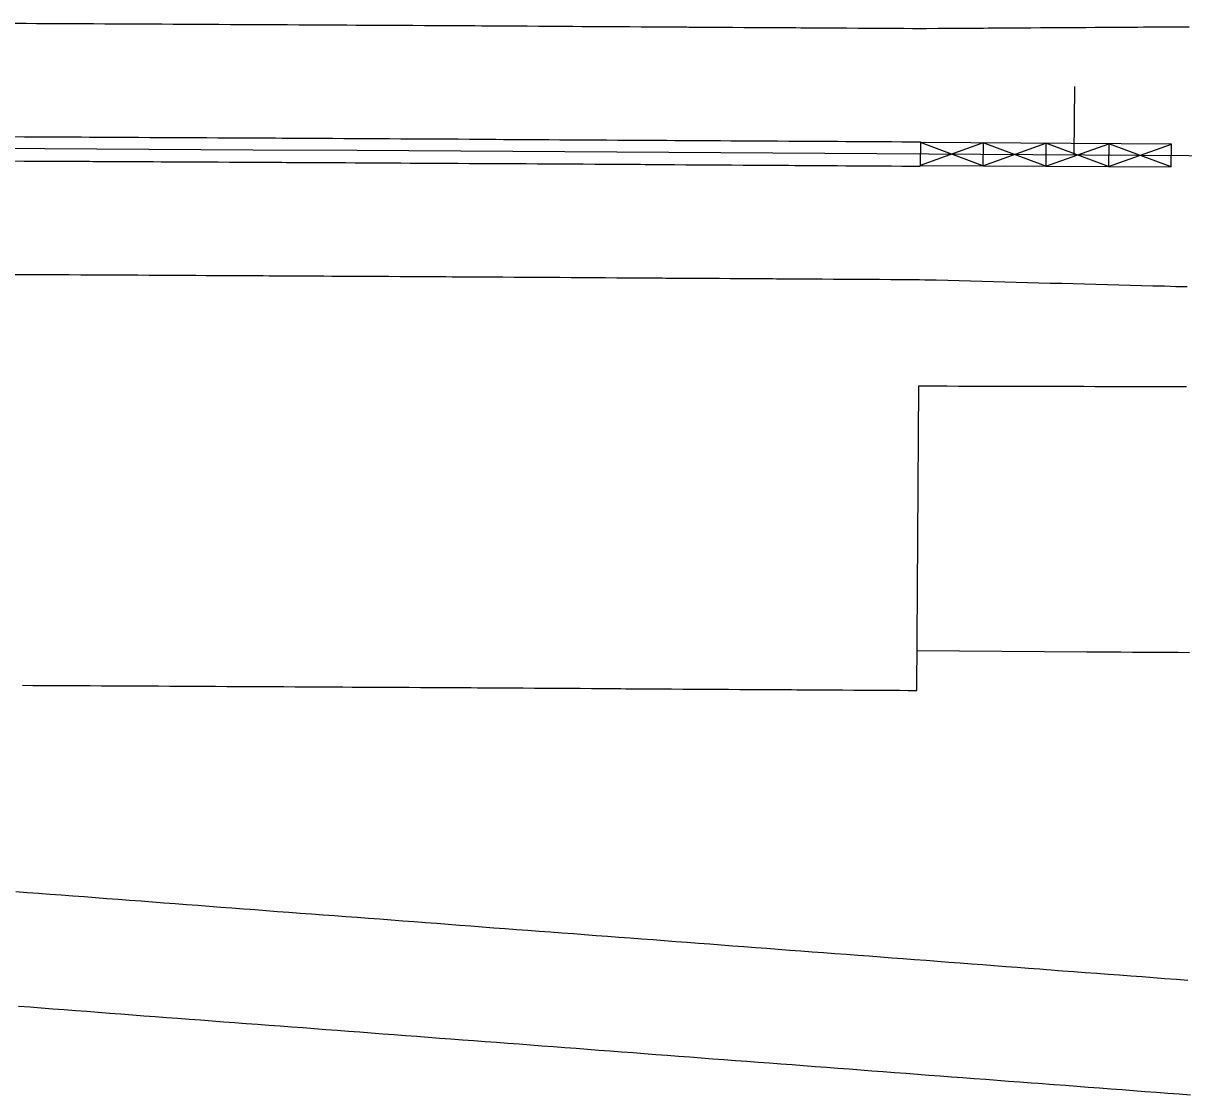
# Model space of a CAD drawing. Extents: x 2145147 to 2158018, y 137519 to 148068.
# Drawn here: x 2155011.8 to 2155113.5, y 142842.4 to 142936.3 of the extents above; entities that cross this region are included whole.
import ezdxf

# ---------------------------------------------------------------- set-up
doc = ezdxf.new("R2010")
doc.units = 0
doc.layers.add('EX_Align_1', color=7, linetype='Continuous')
doc.layers.add('PR_Phasing_Pavement_1', color=7, linetype='Continuous')

msp = doc.modelspace()

# ---------------------------------------------------------------- linework, layer by layer
at = {"layer": 'EX_Align_1'}
msp.add_lwpolyline([(2155103.89, 142930.72), (2155103.85, 142924.72)], dxfattribs=at)
msp.add_arc((2154721.68, 85630.21), 57295.78, 89.243165, 90.409832, dxfattribs=at)
at = {"layer": 'PR_Phasing_Pavement_1'}
for p, q in [((2155090.4, 142925.87), (2155090.38, 142923.74)), ((2155095.9, 142925.77), (2155090.38, 142923.81)), ((2155095.88, 142923.77), (2155090.4, 142925.81)), ((2155095.9, 142925.77), (2155095.88, 142923.77)), ((2155095.88, 142923.77), (2155101.4, 142925.74)), ((2155101.38, 142923.74), (2155095.9, 142925.77)), ((2155101.4, 142925.74), (2155101.38, 142923.74)), ((2155101.38, 142923.74), (2155106.9, 142925.7)), ((2155106.88, 142923.7), (2155101.4, 142925.74)), ((2155106.9, 142925.7), (2155106.88, 142923.7)), ((2155106.88, 142923.7), (2155112.4, 142925.67)), ((2155112.38, 142923.67), (2155106.9, 142925.7)), ((2155090.08, 142877.81), (2155090.25, 142904.48))]:
    msp.add_line(p, q, dxfattribs=at)
for points in [[(2155010.92, 142936.26), (2155011.92, 142936.26), (2155012.01, 142936.26), (2155012.92, 142936.25), (2155013.88, 142936.25), (2155013.92, 142936.25), (2155014.92, 142936.24), (2155015.76, 142936.24), (2155015.92, 142936.24), (2155016.92, 142936.23), (2155017.63, 142936.23), (2155017.92, 142936.23), (2155018.92, 142936.22), (2155019.5, 142936.22), (2155019.92, 142936.22), (2155020.92, 142936.21), (2155021.38, 142936.21), (2155021.92, 142936.21), (2155022.92, 142936.2), (2155023.25, 142936.2), (2155023.92, 142936.2), (2155024.92, 142936.19), (2155025.12, 142936.19), (2155025.92, 142936.19), (2155026.92, 142936.18), (2155027, 142936.18), (2155027.92, 142936.18), (2155028.87, 142936.17), (2155028.92, 142936.17), (2155029.92, 142936.16), (2155030.75, 142936.16), (2155030.92, 142936.16), (2155031.92, 142936.15), (2155032.62, 142936.15), (2155032.92, 142936.15), (2155033.92, 142936.14), (2155034.49, 142936.14), (2155034.92, 142936.14), (2155035.92, 142936.13), (2155036.37, 142936.13), (2155036.92, 142936.13), (2155037.92, 142936.12), (2155038.24, 142936.12), (2155038.92, 142936.12), (2155039.92, 142936.11), (2155040.12, 142936.11), (2155040.92, 142936.1), (2155041.07, 142936.1), (2155041.92, 142936.1), (2155041.99, 142936.1), (2155042.92, 142936.09), (2155043.86, 142936.09), (2155043.92, 142936.09), (2155044.92, 142936.08), (2155045.74, 142936.08), (2155045.92, 142936.08), (2155046.92, 142936.07), (2155047.61, 142936.07), (2155047.92, 142936.06), (2155048.92, 142936.06), (2155049.49, 142936.06), (2155049.92, 142936.05), (2155050.92, 142936.05), (2155051.36, 142936.05), (2155051.92, 142936.04), (2155052.92, 142936.04), (2155053.23, 142936.03), (2155053.92, 142936.03), (2155054.92, 142936.02), (2155055.11, 142936.02), (2155055.92, 142936.02), (2155056.92, 142936.01), (2155056.98, 142936.01), (2155057.92, 142936.01), (2155058.85, 142936), (2155058.92, 142936), (2155059.92, 142936), (2155060.73, 142935.99), (2155060.92, 142935.99), (2155061.93, 142935.98), (2155062.6, 142935.98), (2155062.93, 142935.98), (2155063.93, 142935.97), (2155064.48, 142935.97), (2155064.93, 142935.97), (2155065.93, 142935.96), (2155066.35, 142935.96), (2155066.93, 142935.95), (2155067.93, 142935.95), (2155068.22, 142935.95), (2155068.93, 142935.94), (2155069.93, 142935.94), (2155070.1, 142935.93), (2155070.93, 142935.93), (2155071.93, 142935.92), (2155071.97, 142935.92), (2155072.93, 142935.92), (2155073.85, 142935.91), (2155073.93, 142935.91), (2155074.93, 142935.9), (2155075.72, 142935.9), (2155075.93, 142935.9), (2155076.93, 142935.89), (2155077.59, 142935.89), (2155077.93, 142935.89), (2155078.93, 142935.88), (2155079.47, 142935.88), (2155079.93, 142935.87), (2155080.93, 142935.87), (2155081.34, 142935.86), (2155081.93, 142935.86), (2155082.93, 142935.85), (2155083.21, 142935.85), (2155083.93, 142935.85), (2155084.93, 142935.84), (2155085.09, 142935.84), (2155085.93, 142935.84), (2155086.93, 142935.83), (2155086.96, 142935.83), (2155087.93, 142935.82), (2155088.84, 142935.82), (2155088.93, 142935.82), (2155089.69, 142935.81), (2155089.93, 142935.81), (2155090.46, 142935.81), (2155090.46, 142935.81), (2155090.46, 142935.81), (2155090.71, 142935.81), (2155090.93, 142935.81), (2155091.93, 142935.82), (2155092.58, 142935.82), (2155092.93, 142935.82), (2155093.93, 142935.83), (2155094.46, 142935.83), (2155094.93, 142935.84), (2155095.93, 142935.84), (2155096.33, 142935.85), (2155096.93, 142935.85), (2155097.93, 142935.86), (2155098.21, 142935.86), (2155098.93, 142935.86), (2155099.93, 142935.87), (2155100.08, 142935.87), (2155100.93, 142935.88), (2155101.93, 142935.88), (2155101.95, 142935.88), (2155102.93, 142935.89), (2155103.83, 142935.9), (2155103.93, 142935.9), (2155104.93, 142935.9), (2155105.7, 142935.91), (2155105.93, 142935.91), (2155106.93, 142935.92), (2155107.58, 142935.92), (2155107.93, 142935.92), (2155108.93, 142935.93), (2155109.45, 142935.93), (2155109.94, 142935.94), (2155110.94, 142935.94), (2155111.32, 142935.95), (2155111.94, 142935.95), (2155112.94, 142935.96), (2155113.2, 142935.96), (2155113.94, 142935.96)], [(2155010.87, 142926.33), (2155011.87, 142926.32), (2155011.96, 142926.32), (2155012.87, 142926.32), (2155013.83, 142926.31), (2155013.87, 142926.31), (2155014.87, 142926.31), (2155015.7, 142926.3), (2155015.87, 142926.3), (2155016.87, 142926.3), (2155017.58, 142926.29), (2155017.87, 142926.29), (2155018.87, 142926.29), (2155019.45, 142926.28), (2155019.87, 142926.28), (2155020.87, 142926.27), (2155021.33, 142926.27), (2155021.87, 142926.27), (2155022.87, 142926.26), (2155023.2, 142926.26), (2155023.87, 142926.26), (2155024.87, 142926.25), (2155025.07, 142926.25), (2155025.87, 142926.25), (2155026.87, 142926.24), (2155026.95, 142926.24), (2155027.87, 142926.24), (2155028.82, 142926.23), (2155028.87, 142926.23), (2155029.87, 142926.23), (2155030.69, 142926.22), (2155030.87, 142926.22), (2155031.87, 142926.22), (2155032.57, 142926.21), (2155032.87, 142926.21), (2155033.87, 142926.21), (2155034.44, 142926.2), (2155034.87, 142926.2), (2155035.87, 142926.19), (2155036.31, 142926.19), (2155036.87, 142926.19), (2155037.87, 142926.18), (2155038.19, 142926.18), (2155038.87, 142926.18), (2155039.87, 142926.17), (2155040.06, 142926.17), (2155040.87, 142926.17), (2155041.02, 142926.17), (2155041.87, 142926.16), (2155041.93, 142926.16), (2155042.87, 142926.16), (2155043.81, 142926.15), (2155043.87, 142926.15), (2155044.87, 142926.14), (2155045.68, 142926.14), (2155045.87, 142926.14), (2155046.87, 142926.13), (2155047.55, 142926.13), (2155047.87, 142926.13), (2155048.87, 142926.12), (2155049.43, 142926.12), (2155049.87, 142926.12), (2155050.87, 142926.11), (2155051.3, 142926.11), (2155051.87, 142926.1), (2155052.87, 142926.1), (2155053.18, 142926.1), (2155053.87, 142926.09), (2155054.87, 142926.09), (2155055.05, 142926.09), (2155055.87, 142926.08), (2155056.87, 142926.08), (2155056.92, 142926.08), (2155057.87, 142926.07), (2155058.8, 142926.06), (2155058.87, 142926.06), (2155059.87, 142926.06), (2155060.67, 142926.05), (2155060.87, 142926.05), (2155061.87, 142926.05), (2155062.54, 142926.04), (2155062.87, 142926.04), (2155063.87, 142926.03), (2155064.42, 142926.03), (2155064.87, 142926.03), (2155065.87, 142926.02), (2155066.29, 142926.02), (2155066.87, 142926.02), (2155067.87, 142926.01), (2155068.16, 142926.01), (2155068.87, 142926), (2155069.87, 142926), (2155070.04, 142926), (2155070.87, 142925.99), (2155071.87, 142925.99), (2155071.91, 142925.99), (2155072.87, 142925.98), (2155073.78, 142925.97), (2155073.87, 142925.97), (2155074.87, 142925.97), (2155075.66, 142925.96), (2155075.87, 142925.96), (2155076.87, 142925.95), (2155077.53, 142925.95), (2155077.87, 142925.95), (2155078.87, 142925.94), (2155079.4, 142925.94), (2155079.87, 142925.94), (2155080.87, 142925.93), (2155081.28, 142925.93), (2155081.87, 142925.92), (2155082.87, 142925.92), (2155083.15, 142925.92), (2155083.87, 142925.91), (2155084.87, 142925.9), (2155085.03, 142925.9), (2155085.87, 142925.9), (2155086.87, 142925.89), (2155086.9, 142925.89), (2155087.87, 142925.89), (2155088.77, 142925.88), (2155088.87, 142925.88), (2155089.63, 142925.87), (2155090.4, 142925.87)], [(2155010.86, 142924.2), (2155011.86, 142924.19), (2155011.95, 142924.19), (2155012.86, 142924.19), (2155013.82, 142924.18), (2155013.86, 142924.18), (2155014.86, 142924.18), (2155015.69, 142924.18), (2155015.86, 142924.17), (2155016.86, 142924.17), (2155017.57, 142924.17), (2155017.86, 142924.16), (2155018.86, 142924.16), (2155019.44, 142924.16), (2155019.86, 142924.15), (2155020.86, 142924.15), (2155021.31, 142924.15), (2155021.86, 142924.14), (2155022.86, 142924.14), (2155023.19, 142924.14), (2155023.86, 142924.13), (2155024.86, 142924.13), (2155025.06, 142924.13), (2155025.86, 142924.12), (2155026.86, 142924.12), (2155026.93, 142924.12), (2155027.86, 142924.11), (2155028.81, 142924.11), (2155028.85, 142924.11), (2155029.85, 142924.1), (2155030.68, 142924.1), (2155030.85, 142924.1), (2155031.85, 142924.09), (2155032.56, 142924.09), (2155032.85, 142924.08), (2155033.38, 142924.08), (2155033.85, 142924.08), (2155034.43, 142924.08), (2155034.85, 142924.07), (2155035.85, 142924.07), (2155036.3, 142924.07), (2155036.85, 142924.06), (2155037.85, 142924.06), (2155038.18, 142924.06), (2155038.85, 142924.05), (2155039.85, 142924.05), (2155040.05, 142924.05), (2155040.85, 142924.04), (2155041.01, 142924.04), (2155041.85, 142924.04), (2155041.92, 142924.03), (2155042.85, 142924.03), (2155043.8, 142924.02), (2155043.85, 142924.02), (2155044.85, 142924.02), (2155045.67, 142924.01), (2155045.85, 142924.01), (2155046.85, 142924.01), (2155047.54, 142924), (2155047.85, 142924), (2155048.85, 142924), (2155049.42, 142923.99), (2155049.85, 142923.99), (2155050.85, 142923.98), (2155051.29, 142923.98), (2155051.85, 142923.98), (2155052.85, 142923.97), (2155053.16, 142923.97), (2155053.85, 142923.97), (2155054.85, 142923.96), (2155055.04, 142923.96), (2155055.85, 142923.96), (2155056.85, 142923.95), (2155056.91, 142923.95), (2155057.85, 142923.94), (2155058.78, 142923.94), (2155058.85, 142923.94), (2155059.85, 142923.93), (2155060.66, 142923.93), (2155060.85, 142923.93), (2155061.85, 142923.92), (2155062.53, 142923.92), (2155062.85, 142923.91), (2155063.85, 142923.91), (2155064.4, 142923.9), (2155064.85, 142923.9), (2155065.85, 142923.9), (2155066.28, 142923.89), (2155066.85, 142923.89), (2155067.85, 142923.88), (2155068.15, 142923.88), (2155068.85, 142923.88), (2155069.85, 142923.87), (2155070.02, 142923.87), (2155070.85, 142923.87), (2155071.85, 142923.86), (2155071.9, 142923.86), (2155072.85, 142923.85), (2155073.77, 142923.85), (2155073.85, 142923.85), (2155074.85, 142923.84), (2155075.64, 142923.84), (2155075.85, 142923.84), (2155076.85, 142923.83), (2155077.52, 142923.82), (2155077.85, 142923.82), (2155078.85, 142923.82), (2155079.39, 142923.81), (2155079.85, 142923.81), (2155080.85, 142923.8), (2155081.27, 142923.8), (2155081.85, 142923.8), (2155082.85, 142923.79), (2155083.14, 142923.79), (2155083.85, 142923.78), (2155084.85, 142923.78), (2155084.93, 142923.78), (2155085.01, 142923.78), (2155085.85, 142923.77), (2155086.85, 142923.77), (2155086.89, 142923.77), (2155087.85, 142923.76), (2155088.76, 142923.75), (2155088.85, 142923.75), (2155089.62, 142923.75), (2155089.85, 142923.75), (2155090.38, 142923.74)], [(2155010.8, 142914.26), (2155011.8, 142914.26), (2155011.9, 142914.26), (2155012.8, 142914.25), (2155013.77, 142914.25), (2155013.8, 142914.25), (2155014.8, 142914.24), (2155015.64, 142914.24), (2155015.8, 142914.24), (2155016.8, 142914.23), (2155017.51, 142914.23), (2155017.8, 142914.23), (2155018.8, 142914.22), (2155019.39, 142914.22), (2155019.8, 142914.22), (2155020.8, 142914.21), (2155021.26, 142914.21), (2155021.8, 142914.21), (2155022.8, 142914.2), (2155023.13, 142914.2), (2155023.8, 142914.19), (2155024.8, 142914.19), (2155025.01, 142914.19), (2155025.8, 142914.18), (2155026.8, 142914.18), (2155026.88, 142914.18), (2155027.8, 142914.17), (2155028.75, 142914.17), (2155028.8, 142914.17), (2155029.8, 142914.16), (2155030.63, 142914.16), (2155030.8, 142914.16), (2155031.8, 142914.15), (2155032.5, 142914.15), (2155032.8, 142914.15), (2155033.33, 142914.14), (2155033.8, 142914.14), (2155034.37, 142914.14), (2155034.8, 142914.14), (2155035.8, 142914.13), (2155036.25, 142914.13), (2155036.8, 142914.12), (2155037.8, 142914.12), (2155038.12, 142914.12), (2155038.8, 142914.11), (2155039.8, 142914.11), (2155039.99, 142914.11), (2155040.8, 142914.1), (2155040.95, 142914.1), (2155041.8, 142914.1), (2155041.87, 142914.1), (2155042.8, 142914.09), (2155043.74, 142914.09), (2155043.8, 142914.09), (2155044.8, 142914.08), (2155045.61, 142914.08), (2155045.8, 142914.07), (2155046.8, 142914.07), (2155047.49, 142914.07), (2155047.8, 142914.06), (2155048.8, 142914.06), (2155049.36, 142914.05), (2155049.8, 142914.05), (2155050.8, 142914.05), (2155051.23, 142914.04), (2155051.8, 142914.04), (2155052.8, 142914.04), (2155053.1, 142914.03), (2155053.8, 142914.03), (2155054.8, 142914.02), (2155054.98, 142914.02), (2155055.8, 142914.02), (2155056.79, 142914.01), (2155056.85, 142914.01), (2155057.79, 142914.01), (2155058.72, 142914), (2155058.79, 142914), (2155059.79, 142913.99), (2155060.6, 142913.99), (2155060.79, 142913.99), (2155061.79, 142913.98), (2155062.47, 142913.98), (2155062.79, 142913.98), (2155063.79, 142913.97), (2155064.34, 142913.97), (2155064.79, 142913.96), (2155065.79, 142913.96), (2155066.22, 142913.96), (2155066.79, 142913.95), (2155067.79, 142913.95), (2155068.09, 142913.94), (2155068.79, 142913.94), (2155069.79, 142913.93), (2155069.96, 142913.93), (2155070.79, 142913.93), (2155071.79, 142913.92), (2155071.84, 142913.92), (2155072.79, 142913.92), (2155073.71, 142913.91), (2155073.79, 142913.91), (2155074.79, 142913.9), (2155075.58, 142913.9), (2155075.79, 142913.9), (2155076.79, 142913.89), (2155077.46, 142913.89), (2155077.79, 142913.88), (2155078.79, 142913.88), (2155079.33, 142913.88), (2155079.79, 142913.87), (2155080.79, 142913.87), (2155081.2, 142913.86), (2155081.79, 142913.86), (2155082.79, 142913.85), (2155083.08, 142913.85), (2155083.79, 142913.85), (2155084.79, 142913.84), (2155084.95, 142913.84), (2155085.79, 142913.83), (2155086.79, 142913.83), (2155086.82, 142913.83), (2155087.79, 142913.82), (2155088.69, 142913.82), (2155088.79, 142913.82), (2155089.55, 142913.81), (2155089.79, 142913.81), (2155090.31, 142913.81)], [(2155090.31, 142913.81), (2155090.79, 142913.79), (2155091.79, 142913.77), (2155092.79, 142913.74), (2155093.79, 142913.71), (2155094.79, 142913.69), (2155095.79, 142913.66), (2155096.79, 142913.63), (2155097.79, 142913.61), (2155098.79, 142913.58), (2155099.79, 142913.56), (2155100.78, 142913.53), (2155101.78, 142913.5), (2155102.78, 142913.48), (2155103.78, 142913.45), (2155104.78, 142913.42), (2155105.78, 142913.4), (2155106.78, 142913.37), (2155107.78, 142913.34), (2155108.78, 142913.32), (2155109.78, 142913.29), (2155110.78, 142913.26), (2155111.78, 142913.24), (2155112.78, 142913.21), (2155113.78, 142913.19)], [(2155090.25, 142904.48), (2155090.73, 142904.48), (2155091.73, 142904.48), (2155092.73, 142904.48), (2155093.73, 142904.47), (2155094.73, 142904.47), (2155095.73, 142904.47), (2155096.73, 142904.47), (2155097.73, 142904.46), (2155098.73, 142904.46), (2155099.73, 142904.46), (2155100.72, 142904.46), (2155101.72, 142904.45), (2155102.72, 142904.45), (2155103.72, 142904.45), (2155104.72, 142904.45), (2155105.72, 142904.44), (2155106.72, 142904.44), (2155107.72, 142904.44), (2155108.72, 142904.43), (2155109.72, 142904.43), (2155110.72, 142904.43), (2155111.72, 142904.43), (2155112.72, 142904.42), (2155113.72, 142904.42)], [(2155090.11, 142881.3), (2155104.97, 142881.2), (2155105.97, 142881.19), (2155106.97, 142881.19), (2155107.97, 142881.18), (2155108.98, 142881.17), (2155109.98, 142881.17), (2155110.98, 142881.16), (2155111.98, 142881.15), (2155112.99, 142881.15), (2155113.99, 142881.14)], [(2155011.71, 142878.26), (2155012.62, 142878.25), (2155013.59, 142878.25), (2155013.62, 142878.25), (2155014.62, 142878.24), (2155015.46, 142878.24), (2155015.62, 142878.24), (2155016.62, 142878.23), (2155017.33, 142878.23), (2155017.62, 142878.23), (2155018.62, 142878.22), (2155019.2, 142878.22), (2155019.62, 142878.22), (2155020.62, 142878.21), (2155021.07, 142878.21), (2155021.61, 142878.21), (2155022.61, 142878.2), (2155022.94, 142878.2), (2155023.61, 142878.2), (2155024.61, 142878.19), (2155024.82, 142878.19), (2155025.61, 142878.18), (2155026.61, 142878.18), (2155026.69, 142878.18), (2155027.61, 142878.17), (2155028.56, 142878.17), (2155028.61, 142878.17), (2155029.61, 142878.16), (2155030.43, 142878.16), (2155030.61, 142878.16), (2155031.61, 142878.15), (2155032.3, 142878.15), (2155032.6, 142878.15), (2155033.13, 142878.14), (2155033.6, 142878.14), (2155034.18, 142878.14), (2155034.6, 142878.14), (2155035.6, 142878.13), (2155036.05, 142878.13), (2155036.6, 142878.13), (2155037.6, 142878.12), (2155037.92, 142878.12), (2155038.6, 142878.11), (2155039.6, 142878.11), (2155039.79, 142878.11), (2155040.6, 142878.1), (2155040.75, 142878.1), (2155041.6, 142878.1), (2155041.67, 142878.1), (2155042.6, 142878.09), (2155043.54, 142878.09), (2155043.6, 142878.09), (2155044.6, 142878.08), (2155045.41, 142878.08), (2155045.59, 142878.08), (2155046.59, 142878.07), (2155047.28, 142878.07), (2155047.59, 142878.06), (2155048.59, 142878.06), (2155049.15, 142878.05), (2155049.59, 142878.05), (2155050.59, 142878.05), (2155051.02, 142878.05), (2155051.59, 142878.04), (2155052.59, 142878.04), (2155052.9, 142878.03), (2155053.59, 142878.03), (2155054.59, 142878.02), (2155054.77, 142878.02), (2155055.59, 142878.02), (2155056.58, 142878.01), (2155056.64, 142878.01), (2155057.58, 142878.01), (2155058.51, 142878), (2155058.58, 142878), (2155059.58, 142877.99), (2155060.38, 142877.99), (2155060.58, 142877.99), (2155061.58, 142877.98), (2155062.26, 142877.98), (2155062.58, 142877.98), (2155063.58, 142877.97), (2155064.13, 142877.97), (2155064.58, 142877.96), (2155065.58, 142877.96), (2155066, 142877.96), (2155066.58, 142877.95), (2155067.58, 142877.95), (2155067.87, 142877.94), (2155068.57, 142877.94), (2155069.57, 142877.93), (2155069.74, 142877.93), (2155070.57, 142877.93), (2155071.57, 142877.92), (2155071.62, 142877.92), (2155072.57, 142877.92), (2155073.49, 142877.91), (2155073.57, 142877.91), (2155074.57, 142877.9), (2155075.36, 142877.9), (2155075.57, 142877.9), (2155076.57, 142877.89), (2155077.23, 142877.89), (2155077.57, 142877.89), (2155078.57, 142877.88), (2155079.1, 142877.88), (2155079.57, 142877.87), (2155080.56, 142877.87), (2155080.98, 142877.86), (2155081.56, 142877.86), (2155082.56, 142877.85), (2155082.85, 142877.85), (2155083.56, 142877.85), (2155084.56, 142877.84), (2155084.72, 142877.84), (2155085.56, 142877.84), (2155086.56, 142877.83), (2155086.59, 142877.83), (2155087.56, 142877.82), (2155088.46, 142877.82), (2155088.56, 142877.82), (2155089.32, 142877.81), (2155089.56, 142877.81), (2155090.08, 142877.81)], [(2155011.12, 142860.19), (2155012.11, 142860.11), (2155013.11, 142860.04), (2155014.11, 142859.96), (2155015.1, 142859.89), (2155016.1, 142859.81), (2155017.1, 142859.74), (2155018.1, 142859.66), (2155019.09, 142859.59), (2155020.09, 142859.51), (2155021.09, 142859.43), (2155022.09, 142859.36), (2155023.08, 142859.28), (2155024.08, 142859.21), (2155025.08, 142859.13), (2155026.07, 142859.06), (2155027.07, 142858.98), (2155028.07, 142858.91), (2155029.07, 142858.83), (2155030.06, 142858.76), (2155031.06, 142858.68), (2155031.66, 142858.64), (2155032.06, 142858.61), (2155033.05, 142858.53), (2155034.05, 142858.45), (2155035.05, 142858.38), (2155036.05, 142858.3), (2155037.04, 142858.23), (2155038.04, 142858.15), (2155039.04, 142858.08), (2155040.03, 142858), (2155041.03, 142857.93), (2155042.03, 142857.85), (2155043.03, 142857.78), (2155044.02, 142857.7), (2155045.02, 142857.63), (2155046.02, 142857.55), (2155047.01, 142857.48), (2155048.01, 142857.4), (2155049.01, 142857.32), (2155050.01, 142857.25), (2155051, 142857.17), (2155052, 142857.1), (2155053, 142857.02), (2155053.99, 142856.95), (2155054.99, 142856.87), (2155055.99, 142856.8), (2155056.99, 142856.72), (2155057.98, 142856.65), (2155058.98, 142856.57), (2155059.98, 142856.5), (2155060.97, 142856.42), (2155061.97, 142856.34), (2155062.97, 142856.27), (2155063.97, 142856.19), (2155064.96, 142856.12), (2155065.96, 142856.04), (2155066.96, 142855.97), (2155067.95, 142855.89), (2155068.95, 142855.82), (2155069.95, 142855.74), (2155070.95, 142855.67), (2155071.94, 142855.59), (2155072.94, 142855.52), (2155073.94, 142855.44), (2155074.93, 142855.36), (2155075.93, 142855.29), (2155076.93, 142855.21), (2155077.93, 142855.14), (2155078.92, 142855.06), (2155079.92, 142854.99), (2155080.92, 142854.91), (2155081.91, 142854.84), (2155082.91, 142854.76), (2155083.91, 142854.69), (2155084.91, 142854.61), (2155085.9, 142854.54), (2155086.9, 142854.46), (2155087.9, 142854.38), (2155088.89, 142854.31), (2155089.89, 142854.23), (2155090.89, 142854.16), (2155091.89, 142854.08), (2155092.88, 142854.01), (2155093.88, 142853.93), (2155094.88, 142853.86), (2155095.87, 142853.78), (2155096.87, 142853.71), (2155097.87, 142853.63), (2155098.87, 142853.56), (2155099.86, 142853.48), (2155100.86, 142853.41), (2155101.46, 142853.36), (2155101.86, 142853.33), (2155102.47, 142853.28), (2155102.85, 142853.25), (2155103.85, 142853.18), (2155104.85, 142853.1), (2155105.85, 142853.03), (2155106.84, 142852.95), (2155107.84, 142852.88), (2155108.84, 142852.8), (2155109.83, 142852.73), (2155110.83, 142852.65), (2155111.83, 142852.58), (2155112.83, 142852.5), (2155113.82, 142852.43)], [(2155011.36, 142850.14), (2155012.36, 142850.07), (2155013.35, 142849.99), (2155014.35, 142849.92), (2155015.35, 142849.84), (2155016.35, 142849.76), (2155017.34, 142849.69), (2155018.34, 142849.61), (2155019.34, 142849.54), (2155020.33, 142849.46), (2155021.33, 142849.39), (2155022.33, 142849.31), (2155023.33, 142849.24), (2155024.32, 142849.16), (2155025.32, 142849.09), (2155026.32, 142849.01), (2155027.31, 142848.94), (2155028.31, 142848.86), (2155029.31, 142848.78), (2155030.31, 142848.71), (2155030.91, 142848.66), (2155031.3, 142848.63), (2155032.3, 142848.56), (2155033.3, 142848.48), (2155034.29, 142848.41), (2155035.29, 142848.33), (2155036.29, 142848.26), (2155037.29, 142848.18), (2155038.28, 142848.11), (2155039.28, 142848.03), (2155040.28, 142847.96), (2155041.27, 142847.88), (2155042.27, 142847.81), (2155043.27, 142847.73), (2155044.27, 142847.65), (2155045.26, 142847.58), (2155046.26, 142847.5), (2155047.26, 142847.43), (2155048.25, 142847.35), (2155049.25, 142847.28), (2155050.25, 142847.2), (2155051.25, 142847.13), (2155052.24, 142847.05), (2155053.24, 142846.98), (2155054.24, 142846.9), (2155055.23, 142846.83), (2155056.23, 142846.75), (2155057.23, 142846.67), (2155058.23, 142846.6), (2155059.22, 142846.52), (2155060.22, 142846.45), (2155061.22, 142846.37), (2155062.21, 142846.3), (2155063.21, 142846.22), (2155064.21, 142846.15), (2155065.21, 142846.07), (2155066.2, 142846), (2155067.2, 142845.92), (2155068.2, 142845.85), (2155069.19, 142845.77), (2155070.19, 142845.69), (2155071.19, 142845.62), (2155072.19, 142845.54), (2155073.18, 142845.47), (2155074.18, 142845.39), (2155075.18, 142845.32), (2155076.17, 142845.24), (2155077.17, 142845.17), (2155078.17, 142845.09), (2155079.17, 142845.02), (2155080.16, 142844.94), (2155081.16, 142844.87), (2155082.16, 142844.79), (2155083.15, 142844.71), (2155084.15, 142844.64), (2155085.15, 142844.56), (2155086.15, 142844.49), (2155087.14, 142844.41), (2155088.14, 142844.34), (2155089.14, 142844.26), (2155090.14, 142844.19), (2155091.13, 142844.11), (2155092.13, 142844.04), (2155093.13, 142843.96), (2155094.12, 142843.89), (2155095.12, 142843.81), (2155096.12, 142843.74), (2155097.12, 142843.66), (2155098.11, 142843.58), (2155099.11, 142843.51), (2155100.11, 142843.43), (2155100.71, 142843.39), (2155101.1, 142843.36), (2155101.72, 142843.31), (2155102.1, 142843.28), (2155103.1, 142843.21), (2155104.1, 142843.13), (2155105.09, 142843.06), (2155106.09, 142842.98), (2155107.09, 142842.91), (2155108.08, 142842.83), (2155109.08, 142842.76), (2155110.08, 142842.68), (2155111.08, 142842.6), (2155112.07, 142842.53), (2155113.07, 142842.45), (2155114.07, 142842.38)]]:
    msp.add_lwpolyline(points, dxfattribs=at)
msp.add_lwpolyline([(2155090.38, 142923.81), (2155112.38, 142923.67), (2155112.4, 142925.67), (2155090.4, 142925.81)], close=True, dxfattribs=at)

doc.saveas('drawing.dxf')
